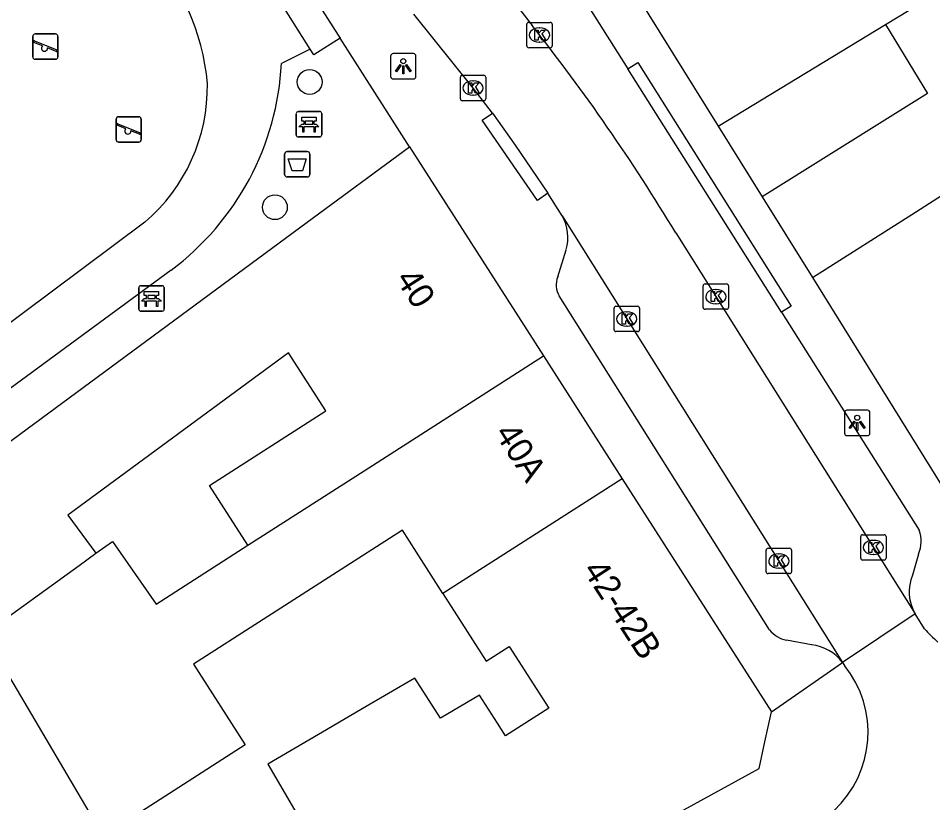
# Model space of a CAD drawing. Extents: x 161801 to 162379, y 382315 to 382832.
# Drawn here: x 162016.09 to 162052.12, y 382565.6 to 382596.52 of the extents above; entities that cross this region are included whole.
import ezdxf

# ---------------------------------------------------------------- set-up
doc = ezdxf.new("R2010")
doc.units = 0
for name, color, linetype in [('IMGEO_Afvalbak', 7, 'Continuous'), ('IMGEO_Bank', 7, 'Continuous'), ('IMGEO_Boom', 7, 'Continuous'), ('IMGEO_Groenvoorziening', 7, 'Continuous'), ('IMGEO_Kolk', 7, 'Continuous'), ('IMGEO_Lichtpunt', 7, 'Continuous'), ('IMGEO_Pand', 7, 'Continuous'), ('IMGEO_Pand_nummerreeks', 7, 'Continuous'), ('IMGEO_Rijbaan_lokaal_open', 7, 'Continuous'), ('IMGEO_Speelvoorziening', 7, 'Continuous'), ('IMGEO_Voetpad_gesloten', 7, 'Continuous'), ('IMGEO_Voetpad_open', 7, 'Continuous')]:
    doc.layers.add(name, color=color, linetype=linetype)

msp = doc.modelspace()

# ---------------------------------------------------------------- linework, layer by layer
at = {"layer": 'IMGEO_Afvalbak'}
for p, q in [((162026.586, 382590.368), (162026.586, 382591.168)), ((162026.586, 382591.168), (162026.586, 382590.368)), ((162026.686, 382591.268), (162027.476, 382591.268)), ((162027.476, 382591.268), (162026.686, 382591.268)), ((162027.576, 382591.168), (162027.576, 382590.368)), ((162027.576, 382590.368), (162027.576, 382591.168)), ((162027.476, 382590.268), (162026.686, 382590.268)), ((162026.686, 382590.268), (162027.476, 382590.268))]:
    msp.add_line(p, q, dxfattribs=at)
msp.add_lwpolyline([(162026.729, 382590.982), (162027.433, 382590.982), (162027.284, 382590.512), (162026.878, 382590.512), (162026.729, 382590.982)], dxfattribs=at)
for centre, start, end in [((162026.686, 382591.168), 90, 180), ((162026.686, 382591.168), 90, 180), ((162027.476, 382591.168), 0, 90), ((162027.476, 382591.168), 360, 90), ((162026.686, 382590.368), 180, 270), ((162026.686, 382590.368), 180, 270), ((162027.476, 382590.368), 270, 0), ((162027.476, 382590.368), 270, 0)]:
    msp.add_arc(centre, 0.1, start, end, dxfattribs=at)
at = {"layer": 'IMGEO_Bank'}
for p, q in [((162027.045, 382591.92), (162027.045, 382592.761)), ((162027.045, 382592.761), (162027.045, 382591.92)), ((162027.12, 382592.845), (162027.961, 382592.845)), ((162027.961, 382592.845), (162027.12, 382592.845)), ((162028.045, 382592.77), (162028.045, 382591.929)), ((162028.045, 382591.929), (162028.045, 382592.77)), ((162027.742, 382592.243), (162027.349, 382592.243)), ((162027.354, 382592.351), (162027.354, 382592.457)), ((162027.398, 382592.457), (162027.398, 382592.351)), ((162027.686, 382592.463), (162027.404, 382592.463)), ((162027.404, 382592.345), (162027.686, 382592.345)), ((162027.692, 382592.351), (162027.692, 382592.457)), ((162027.736, 382592.457), (162027.736, 382592.351)), ((162027.97, 382591.845), (162027.129, 382591.845)), ((162027.129, 382591.845), (162027.97, 382591.845)), ((162020.839, 382585.054), (162020.839, 382585.895)), ((162020.839, 382585.895), (162020.839, 382585.054)), ((162020.914, 382585.979), (162021.755, 382585.979)), ((162021.755, 382585.979), (162020.914, 382585.979)), ((162021.839, 382585.904), (162021.839, 382585.063)), ((162021.839, 382585.063), (162021.839, 382585.904)), ((162021.536, 382585.377), (162021.143, 382585.377)), ((162021.148, 382585.485), (162021.148, 382585.591)), ((162021.192, 382585.591), (162021.192, 382585.485)), ((162021.48, 382585.597), (162021.198, 382585.597)), ((162021.198, 382585.479), (162021.48, 382585.479)), ((162021.486, 382585.485), (162021.486, 382585.591)), ((162021.53, 382585.591), (162021.53, 382585.485)), ((162021.764, 382584.979), (162020.923, 382584.979)), ((162020.923, 382584.979), (162021.764, 382584.979))]:
    msp.add_line(p, q, dxfattribs=at)
for points in [[(162027.348, 382592.463), (162027.262, 382592.463), (162027.262, 382592.624), (162027.825, 382592.624), (162027.825, 382592.463), (162027.742, 382592.463)], [(162027.292, 382592.243), (162027.15, 382592.243), (162027.262, 382592.345), (162027.348, 382592.345)], [(162027.342, 382592.236), (162027.342, 382592.029), (162027.299, 382592.029), (162027.299, 382592.236)], [(162027.742, 382592.345), (162027.825, 382592.345), (162027.937, 382592.243), (162027.798, 382592.243)], [(162027.792, 382592.236), (162027.792, 382592.029), (162027.748, 382592.029), (162027.748, 382592.236)], [(162021.142, 382585.597), (162021.056, 382585.597), (162021.056, 382585.758), (162021.619, 382585.758), (162021.619, 382585.597), (162021.536, 382585.597)], [(162021.086, 382585.377), (162020.944, 382585.377), (162021.056, 382585.479), (162021.142, 382585.479)], [(162021.136, 382585.37), (162021.136, 382585.163), (162021.093, 382585.163), (162021.093, 382585.37)], [(162021.536, 382585.479), (162021.619, 382585.479), (162021.731, 382585.377), (162021.592, 382585.377)], [(162021.586, 382585.37), (162021.586, 382585.163), (162021.542, 382585.163), (162021.542, 382585.37)]]:
    msp.add_lwpolyline(points, dxfattribs=at)
for centre, radius, start, end in [((162027.123, 382592.767), 0.0779, 92.4484, 184.2845), ((162027.123, 382592.767), 0.0779, 92.4484, 184.2845), ((162027.967, 382592.767), 0.0779, 2.4484, 94.2845), ((162027.967, 382592.767), 0.0779, 2.4484, 94.2845), ((162027.292, 382592.236), 0.00671, 2.8957, 87.1043), ((162027.349, 382592.236), 0.00671, 92.8957, 177.1043), ((162027.347, 382592.456), 0.00671, 2.8957, 87.1043), ((162027.347, 382592.352), 0.00671, 272.8957, 357.1043), ((162027.404, 382592.456), 0.00671, 92.8957, 177.1043), ((162027.404, 382592.352), 0.00671, 182.8957, 267.1043), ((162027.686, 382592.456), 0.00671, 2.8957, 87.1043), ((162027.686, 382592.352), 0.00671, 272.8957, 357.1043), ((162027.743, 382592.456), 0.00671, 92.8957, 177.1043), ((162027.743, 382592.352), 0.00671, 182.8957, 267.1043), ((162027.741, 382592.236), 0.00671, 2.8957, 87.1043), ((162027.798, 382592.236), 0.00671, 92.8957, 177.1043), ((162027.123, 382591.923), 0.0779, 182.4484, 274.2845), ((162027.123, 382591.923), 0.0779, 182.4484, 274.2845), ((162027.967, 382591.923), 0.0779, 272.4484, 4.2845), ((162027.967, 382591.923), 0.0779, 272.4484, 4.2845), ((162020.917, 382585.901), 0.0779, 92.4484, 184.2845), ((162020.917, 382585.901), 0.0779, 92.4484, 184.2845), ((162021.761, 382585.901), 0.0779, 2.4484, 94.2845), ((162021.761, 382585.901), 0.0779, 2.4484, 94.2845), ((162021.086, 382585.37), 0.00671, 2.8957, 87.1043), ((162021.143, 382585.37), 0.00671, 92.8957, 177.1043), ((162021.141, 382585.59), 0.00671, 2.8957, 87.1043), ((162021.141, 382585.486), 0.00671, 272.8957, 357.1043), ((162021.198, 382585.59), 0.00671, 92.8957, 177.1043), ((162021.198, 382585.486), 0.00671, 182.8957, 267.1043), ((162021.48, 382585.59), 0.00671, 2.8957, 87.1043), ((162021.48, 382585.486), 0.00671, 272.8957, 357.1043), ((162021.537, 382585.59), 0.00671, 92.8957, 177.1043), ((162021.537, 382585.486), 0.00671, 182.8957, 267.1043), ((162021.535, 382585.37), 0.00671, 2.8957, 87.1043), ((162021.592, 382585.37), 0.00671, 92.8957, 177.1043), ((162020.917, 382585.057), 0.0779, 182.4484, 274.2845), ((162020.917, 382585.057), 0.0779, 182.4484, 274.2845), ((162021.761, 382585.057), 0.0779, 272.4484, 4.2845), ((162021.761, 382585.057), 0.0779, 272.4484, 4.2845)]:
    msp.add_arc(centre, radius, start, end, dxfattribs=at)
at = {"layer": 'IMGEO_Boom'}
for centre in [(162027.571, 382594.011), (162026.201, 382589.075)]:
    msp.add_circle(centre, 0.489, dxfattribs=at)
at = {"layer": 'IMGEO_Groenvoorziening'}
msp.add_lwpolyline([(162028.773, 382595.736), (162027.739, 382595.082), (162027.595, 382595.309)], dxfattribs=at)
at = {"layer": 'IMGEO_Kolk'}
for p, q in [((162036.125, 382595.432), (162036.125, 382596.284)), ((162036.2, 382596.358), (162037.052, 382596.358)), ((162037.126, 382596.284), (162037.126, 382595.432)), ((162036.613, 382596.138), (162036.638, 382596.138)), ((162036.636, 382595.578), (162036.611, 382595.578)), ((162037.052, 382595.358), (162036.2, 382595.358)), ((162033.51, 382593.346), (162033.51, 382594.198)), ((162033.585, 382594.272), (162034.437, 382594.272)), ((162033.998, 382594.052), (162034.023, 382594.052)), ((162034.511, 382594.198), (162034.511, 382593.346)), ((162034.021, 382593.492), (162033.996, 382593.492)), ((162034.437, 382593.272), (162033.585, 382593.272)), ((162043.073, 382585.126), (162043.073, 382585.978)), ((162043.148, 382586.052), (162044, 382586.052)), ((162043.561, 382585.832), (162043.586, 382585.832)), ((162044.074, 382585.978), (162044.074, 382585.126)), ((162039.565, 382584.244), (162039.565, 382585.096)), ((162039.64, 382585.17), (162040.492, 382585.17)), ((162040.566, 382585.096), (162040.566, 382584.244)), ((162044, 382585.052), (162043.148, 382585.052)), ((162043.584, 382585.272), (162043.559, 382585.272)), ((162040.053, 382584.95), (162040.078, 382584.95)), ((162040.076, 382584.39), (162040.051, 382584.39)), ((162040.492, 382584.17), (162039.64, 382584.17)), ((162049.281, 382575.24), (162049.281, 382576.092)), ((162049.356, 382576.166), (162050.208, 382576.166)), ((162050.282, 382576.092), (162050.282, 382575.24)), ((162045.63, 382575.634), (162046.482, 382575.634)), ((162049.769, 382575.946), (162049.794, 382575.946)), ((162045.555, 382574.708), (162045.555, 382575.56)), ((162046.043, 382575.414), (162046.068, 382575.414)), ((162046.556, 382575.56), (162046.556, 382574.708)), ((162049.792, 382575.386), (162049.767, 382575.386)), ((162050.208, 382575.166), (162049.356, 382575.166)), ((162046.482, 382574.634), (162045.63, 382574.634)), ((162046.066, 382574.854), (162046.041, 382574.854))]:
    msp.add_line(p, q, dxfattribs=at)
for points in [[(162036.125, 382595.432), (162036.125, 382596.284)], [(162036.2, 382596.358), (162037.052, 382596.358)], [(162037.126, 382596.284), (162037.126, 382595.432)], [(162036.446, 382596.058), (162036.569, 382596.058), (162036.569, 382595.907), (162036.699, 382596.058), (162036.863, 382596.058), (162036.717, 382595.907), (162036.87, 382595.658), (162036.718, 382595.658), (162036.633, 382595.822), (162036.569, 382595.755), (162036.569, 382595.658), (162036.446, 382595.658), (162036.446, 382596.058)], [(162037.052, 382595.358), (162036.2, 382595.358)], [(162033.51, 382593.346), (162033.51, 382594.198)], [(162033.585, 382594.272), (162034.437, 382594.272)], [(162034.511, 382594.198), (162034.511, 382593.346)], [(162033.831, 382593.972), (162033.954, 382593.972), (162033.954, 382593.821), (162034.084, 382593.972), (162034.248, 382593.972), (162034.102, 382593.821), (162034.255, 382593.572), (162034.103, 382593.572), (162034.018, 382593.736), (162033.954, 382593.669), (162033.954, 382593.572), (162033.831, 382593.572), (162033.831, 382593.972)], [(162034.437, 382593.272), (162033.585, 382593.272)], [(162043.073, 382585.126), (162043.073, 382585.978)], [(162043.148, 382586.052), (162044, 382586.052)], [(162043.394, 382585.752), (162043.517, 382585.752), (162043.517, 382585.601), (162043.647, 382585.752), (162043.811, 382585.752), (162043.665, 382585.601), (162043.818, 382585.352), (162043.666, 382585.352), (162043.581, 382585.516), (162043.517, 382585.449), (162043.517, 382585.352), (162043.394, 382585.352), (162043.394, 382585.752)], [(162044.074, 382585.978), (162044.074, 382585.126)], [(162039.565, 382584.244), (162039.565, 382585.096)], [(162039.64, 382585.17), (162040.492, 382585.17)], [(162040.566, 382585.096), (162040.566, 382584.244)], [(162044, 382585.052), (162043.148, 382585.052)], [(162039.886, 382584.87), (162040.009, 382584.87), (162040.009, 382584.719), (162040.139, 382584.87), (162040.303, 382584.87), (162040.157, 382584.719), (162040.31, 382584.47), (162040.158, 382584.47), (162040.073, 382584.634), (162040.009, 382584.567), (162040.009, 382584.47), (162039.886, 382584.47), (162039.886, 382584.87)], [(162040.492, 382584.17), (162039.64, 382584.17)], [(162049.281, 382575.24), (162049.281, 382576.092)], [(162049.356, 382576.166), (162050.208, 382576.166)], [(162050.282, 382576.092), (162050.282, 382575.24)], [(162045.63, 382575.634), (162046.482, 382575.634)], [(162049.602, 382575.866), (162049.725, 382575.866), (162049.725, 382575.715), (162049.855, 382575.866), (162050.019, 382575.866), (162049.873, 382575.715), (162050.026, 382575.466), (162049.874, 382575.466), (162049.789, 382575.63), (162049.725, 382575.563), (162049.725, 382575.466), (162049.602, 382575.466), (162049.602, 382575.866)], [(162045.555, 382574.708), (162045.555, 382575.56)], [(162045.876, 382575.334), (162045.999, 382575.334), (162045.999, 382575.183), (162046.129, 382575.334), (162046.293, 382575.334), (162046.147, 382575.183), (162046.3, 382574.934), (162046.148, 382574.934), (162046.063, 382575.098), (162045.999, 382575.031), (162045.999, 382574.934), (162045.876, 382574.934), (162045.876, 382575.334)], [(162046.556, 382575.56), (162046.556, 382574.708)], [(162050.208, 382575.166), (162049.356, 382575.166)], [(162046.482, 382574.634), (162045.63, 382574.634)]]:
    msp.add_lwpolyline(points, dxfattribs=at)
for centre, start, end in [((162036.202, 382596.282), 91.552, 178.448), ((162036.202, 382596.282), 91.552, 178.448), ((162037.05, 382596.282), 1.552, 88.448), ((162037.05, 382596.282), 1.552, 88.448), ((162036.202, 382595.434), 181.552, 268.448), ((162036.202, 382595.434), 181.552, 268.448), ((162037.05, 382595.434), 271.552, 358.448), ((162037.05, 382595.434), 271.552, 358.448), ((162033.587, 382594.196), 91.552, 178.448), ((162033.587, 382594.196), 91.552, 178.448), ((162034.435, 382594.196), 1.552, 88.448), ((162034.435, 382594.196), 1.552, 88.448), ((162033.587, 382593.348), 181.552, 268.448), ((162033.587, 382593.348), 181.552, 268.448), ((162034.435, 382593.348), 271.552, 358.448), ((162034.435, 382593.348), 271.552, 358.448), ((162043.15, 382585.976), 91.552, 178.448), ((162043.15, 382585.976), 91.552, 178.448), ((162043.998, 382585.976), 1.552, 88.448), ((162043.998, 382585.976), 1.552, 88.448), ((162039.642, 382585.094), 91.552, 178.448), ((162039.642, 382585.094), 91.552, 178.448), ((162040.49, 382585.094), 1.552, 88.448), ((162040.49, 382585.094), 1.552, 88.448), ((162043.15, 382585.128), 181.552, 268.448), ((162043.15, 382585.128), 181.552, 268.448), ((162043.998, 382585.128), 271.552, 358.448), ((162043.998, 382585.128), 271.552, 358.448), ((162039.642, 382584.246), 181.552, 268.448), ((162039.642, 382584.246), 181.552, 268.448), ((162040.49, 382584.246), 271.552, 358.448), ((162040.49, 382584.246), 271.552, 358.448), ((162049.358, 382576.09), 91.552, 178.448), ((162049.358, 382576.09), 91.552, 178.448), ((162050.206, 382576.09), 1.552, 88.448), ((162050.206, 382576.09), 1.552, 88.448), ((162045.632, 382575.558), 91.552, 178.448), ((162045.632, 382575.558), 91.552, 178.448), ((162046.48, 382575.558), 1.552, 88.448), ((162046.48, 382575.558), 1.552, 88.448), ((162049.358, 382575.242), 181.552, 268.448), ((162049.358, 382575.242), 181.552, 268.448), ((162050.206, 382575.242), 271.552, 358.448), ((162050.206, 382575.242), 271.552, 358.448), ((162045.632, 382574.71), 181.552, 268.448), ((162045.632, 382574.71), 181.552, 268.448), ((162046.48, 382574.71), 271.552, 358.448), ((162046.48, 382574.71), 271.552, 358.448)]:
    msp.add_arc(centre, 0.0765, start, end, dxfattribs=at)
for centre, major_axis, ratio, start_param, end_param in [((162036.612, 382595.858), (-0.387, 0.002), 0.722429, 4.712389, 7.853982), ((162036.637, 382595.858), (-0.39, 0.002), 0.717154, 1.570796, 4.712389), ((162033.997, 382593.772), (-0.387, 0.002), 0.722429, 4.712389, 7.853982), ((162034.022, 382593.772), (-0.39, 0.002), 0.717154, 1.570796, 4.712389), ((162043.56, 382585.552), (-0.387, 0.002), 0.722429, 4.712389, 7.853982), ((162043.585, 382585.552), (-0.39, 0.002), 0.717154, 1.570796, 4.712389), ((162040.052, 382584.67), (-0.387, 0.002), 0.722429, 4.712389, 7.853982), ((162040.077, 382584.67), (-0.39, 0.002), 0.717154, 1.570796, 4.712389), ((162049.768, 382575.666), (-0.387, 0.002), 0.722429, 4.712389, 7.853982), ((162049.793, 382575.666), (-0.39, 0.002), 0.717154, 1.570796, 4.712389), ((162046.042, 382575.134), (-0.387, 0.002), 0.722429, 4.712389, 7.853982), ((162046.067, 382575.134), (-0.39, 0.002), 0.717154, 1.570796, 4.712389)]:
    msp.add_ellipse(centre, major_axis=major_axis, ratio=ratio, start_param=start_param, end_param=end_param, dxfattribs=at)
at = {"layer": 'IMGEO_Lichtpunt'}
for p, q in [((162031.664, 382595.127), (162030.856, 382595.127)), ((162031.664, 382595.127), (162030.856, 382595.127)), ((162030.762, 382595.032), (162030.762, 382594.225)), ((162030.762, 382595.032), (162030.762, 382594.225)), ((162031.758, 382594.225), (162031.758, 382595.032)), ((162031.758, 382594.225), (162031.758, 382595.032)), ((162030.856, 382594.131), (162031.664, 382594.131)), ((162030.856, 382594.131), (162031.664, 382594.131)), ((162049.547, 382581.073), (162048.739, 382581.073)), ((162049.547, 382581.073), (162048.739, 382581.073)), ((162048.645, 382580.978), (162048.645, 382580.171)), ((162048.645, 382580.978), (162048.645, 382580.171)), ((162049.641, 382580.171), (162049.641, 382580.978)), ((162049.641, 382580.171), (162049.641, 382580.978)), ((162048.739, 382580.077), (162049.547, 382580.077)), ((162048.739, 382580.077), (162049.547, 382580.077))]:
    msp.add_line(p, q, dxfattribs=at)
for points in [[(162031.136, 382594.696), (162031.175, 382594.668), (162030.987, 382594.406), (162030.949, 382594.433), (162031.136, 382594.696)], [(162031.238, 382594.648), (162031.285, 382594.648), (162031.285, 382594.326), (162031.238, 382594.326), (162031.238, 382594.648)], [(162031.348, 382594.668), (162031.386, 382594.695), (162031.573, 382594.433), (162031.534, 382594.405), (162031.348, 382594.668)], [(162049.019, 382580.642), (162049.058, 382580.614), (162048.87, 382580.352), (162048.832, 382580.379), (162049.019, 382580.642)], [(162049.121, 382580.594), (162049.168, 382580.594), (162049.168, 382580.272), (162049.121, 382580.272), (162049.121, 382580.594)], [(162049.231, 382580.614), (162049.269, 382580.641), (162049.456, 382580.379), (162049.417, 382580.351), (162049.231, 382580.614)]]:
    msp.add_lwpolyline(points, dxfattribs=at)
for centre in [(162031.261, 382594.83), (162049.144, 382580.776)]:
    msp.add_circle(centre, 0.0994, dxfattribs=at)
for centre, start, end in [((162030.856, 382595.032), 90, 180), ((162030.856, 382595.032), 90, 180), ((162031.664, 382595.032), 0, 90), ((162031.664, 382595.032), 0, 90), ((162030.856, 382594.225), 180, 270), ((162030.856, 382594.225), 180, 270), ((162031.664, 382594.225), 270, 0), ((162031.664, 382594.225), 270, 360), ((162048.739, 382580.978), 90, 180), ((162048.739, 382580.978), 90, 180), ((162049.547, 382580.978), 0, 90), ((162049.547, 382580.978), 0, 90), ((162048.739, 382580.171), 180, 270), ((162048.739, 382580.171), 180, 270), ((162049.547, 382580.171), 270, 0), ((162049.547, 382580.171), 270, 360)]:
    msp.add_arc(centre, 0.0946, start, end, dxfattribs=at)
at = {"layer": 'IMGEO_Pand'}
for points in [[(162050.255, 382596.28), (162052.062, 382597.379), (162049.193, 382602.091), (162048.853, 382602.65), (162051.048, 382603.986), (162051.388, 382603.427), (162051.973, 382602.466), (162053.958, 382599.207), (162062.232, 382604.321)], [(162039.136, 382599.565), (162043.668, 382592.27)], [(162043.668, 382592.27), (162050.255, 382596.28)], [(162050.255, 382596.28), (162051.915, 382593.553), (162045.403, 382589.478)], [(162043.668, 382592.27), (162045.403, 382589.478)], [(162005.088, 382571.967), (162027.476, 382588.48), (162031.499, 382591.448)], [(162031.499, 382591.448), (162036.778, 382583.213)], [(162047.377, 382586.302), (162051.44, 382588.881), (162052.693, 382589.676), (162054.452, 382586.904), (162055.466, 382587.548), (162055.864, 382586.921), (162056.92, 382585.256), (162058.122, 382586.019), (162058.653, 382586.356), (162059.778, 382587.069), (162061.68, 382584.071), (162064.359, 382579.848)], [(162047.377, 382586.302), (162054.736, 382574.458), (162056.303, 382574.386)], [(162025.139, 382575.755), (162023.628, 382578.111), (162028.207, 382581.046), (162026.736, 382583.341), (162018.047, 382576.932), (162019.151, 382575.435)], [(162025.139, 382575.755), (162029.718, 382578.689), (162036.778, 382583.213)], [(162036.778, 382583.213), (162039.879, 382578.375)], [(162039.879, 382578.375), (162032.819, 382573.852)], [(162039.879, 382578.375), (162044.484, 382571.191), (162045.766, 382569.191)], [(162032.819, 382573.852), (162031.224, 382576.34), (162022.991, 382571.062), (162025.032, 382567.88), (162019.435, 382564.291)], [(162019.151, 382575.435), (162019.799, 382575.894), (162021.522, 382573.435), (162025.139, 382575.755)], [(162014.734, 382572.251), (162018.487, 382574.956), (162019.151, 382575.435)], [(162032.819, 382573.852), (162034.53, 382571.183), (162035.431, 382571.761), (162036.988, 382569.333), (162035.289, 382568.244), (162034.971, 382568.741), (162034.268, 382569.838), (162032.732, 382568.941), (162031.72, 382570.519), (162029.641, 382569.305), (162028.455, 382568.612), (162025.918, 382567.13), (162028.173, 382563.272), (162030.697, 382558.956)], [(162014.734, 382572.251), (162019.435, 382564.291)], [(162030.697, 382558.956), (162045.277, 382566.953), (162045.505, 382567.998), (162045.766, 382569.191)]]:
    msp.add_lwpolyline(points, dxfattribs=at)
at = {"layer": 'IMGEO_Rijbaan_lokaal_open'}
for points in [[(162034.315, 382598.861), (162036.337, 382596.231)], [(162034.775, 382592.787), (162034.023, 382593.759), (162031.673, 382596.682)], [(162034.775, 382592.787), (162035.662, 382591.523), (162036.955, 382589.623)], [(162037.516, 382588.729), (162036.955, 382589.623)], [(162037.516, 382588.729), (162048.56, 382571.137)], [(162041.998, 382588.059), (162051.424, 382573.049)], [(162051.424, 382573.049), (162048.56, 382571.137)], [(162051.792, 382572.462), (162051.424, 382573.049)], [(162048.56, 382571.137), (162048.645, 382571.013)]]:
    msp.add_lwpolyline(points, dxfattribs=at)
for centre, radius, start, end in [((161975.173, 382547.814), 78.007, 31.0582, 38.36491), ((162055.713, 382575.869), 5.194, 220.9867, 229.2303), ((162045.366, 382568.38), 4.205, 312.7334, 38.7709)]:
    msp.add_arc(centre, radius, start, end, dxfattribs=at)
at = {"layer": 'IMGEO_Speelvoorziening'}
for p, q in [((162016.762, 382595.903), (162017.552, 382595.903)), ((162017.552, 382595.903), (162016.762, 382595.903)), ((162016.662, 382595.003), (162016.662, 382595.803)), ((162016.662, 382595.803), (162016.662, 382595.003)), ((162017.045, 382595.431), (162016.706, 382595.568)), ((162016.731, 382595.628), (162017.607, 382595.275)), ((162017.652, 382595.803), (162017.652, 382595.003)), ((162017.652, 382595.003), (162017.652, 382595.803)), ((162017.583, 382595.215), (162017.243, 382595.352)), ((162017.552, 382594.903), (162016.762, 382594.903)), ((162016.762, 382594.903), (162017.552, 382594.903)), ((162020.046, 382592.638), (162020.836, 382592.638)), ((162020.836, 382592.638), (162020.046, 382592.638)), ((162019.946, 382591.738), (162019.946, 382592.538)), ((162019.946, 382592.538), (162019.946, 382591.738)), ((162020.329, 382592.166), (162019.99, 382592.303)), ((162020.015, 382592.363), (162020.891, 382592.01)), ((162020.936, 382592.538), (162020.936, 382591.738)), ((162020.936, 382591.738), (162020.936, 382592.538)), ((162020.867, 382591.95), (162020.527, 382592.087)), ((162020.836, 382591.638), (162020.046, 382591.638)), ((162020.046, 382591.638), (162020.836, 382591.638))]:
    msp.add_line(p, q, dxfattribs=at)
for centre, radius, start, end in [((162016.762, 382595.803), 0.1, 90, 180), ((162016.762, 382595.803), 0.1, 90, 180), ((162017.552, 382595.803), 0.1, 0, 90), ((162017.552, 382595.803), 0.1, 360, 90), ((162016.719, 382595.598), 0.0327, 68.078, 248.078), ((162017.124, 382595.341), 0.12, 130.9928, 5.1632), ((162017.595, 382595.245), 0.0327, 248.078, 68.078), ((162016.762, 382595.003), 0.1, 180, 270), ((162016.762, 382595.003), 0.1, 180, 270), ((162017.552, 382595.003), 0.1, 270, 0), ((162017.552, 382595.003), 0.1, 270, 0), ((162020.046, 382592.538), 0.1, 90, 180), ((162020.046, 382592.538), 0.1, 90, 180), ((162020.836, 382592.538), 0.1, 0, 90), ((162020.836, 382592.538), 0.1, 360, 90), ((162020.003, 382592.333), 0.0327, 68.078, 248.078), ((162020.408, 382592.076), 0.12, 130.9928, 5.1632), ((162020.879, 382591.98), 0.0327, 248.078, 68.078), ((162020.046, 382591.738), 0.1, 180, 270), ((162020.046, 382591.738), 0.1, 180, 270), ((162020.836, 382591.738), 0.1, 270, 0), ((162020.836, 382591.738), 0.1, 270, 0)]:
    msp.add_arc(centre, radius, start, end, dxfattribs=at)
at = {"layer": 'IMGEO_Voetpad_gesloten'}
for points in [[(162027.595, 382595.309), (162026.259, 382597.422)], [(162027.595, 382595.309), (162026.461, 382594.744)], [(162021.075, 382588.48), (162014.979, 382583.935)], [(162022.109, 382586.592), (162000, 382570.344)]]:
    msp.add_lwpolyline(points, dxfattribs=at)
for centre, radius, start, end in [((162014.469, 382593.123), 9.112, 5.188, 43.2885), ((162015.6, 382595.305), 10.876, 306.7633, 357.045), ((162016.486, 382593.844), 7.059, 310.5519, 0.8385)]:
    msp.add_arc(centre, radius, start, end, dxfattribs=at)
at = {"layer": 'IMGEO_Voetpad_open'}
for points in [[(162027.153, 382598.285), (162027.345, 382597.982), (162028.696, 382595.857), (162028.773, 382595.736)], [(162038.157, 382597.611), (162040.104, 382594.528)], [(162031.499, 382591.448), (162028.773, 382595.736)], [(162040.104, 382594.528), (162040.502, 382594.778), (162046.536, 382585.18), (162046.158, 382584.942)], [(162046.158, 382584.942), (162040.104, 382594.528)], [(162036.955, 382589.623), (162036.544, 382589.34), (162034.364, 382592.504), (162034.775, 382592.787)], [(162045.403, 382589.478), (162047.377, 382586.302)], [(162037.344, 382586.327), (162037.673, 382587.401)], [(162045.69, 382572.416), (162037.405, 382585.579)], [(162046.158, 382584.942), (162051.59, 382576.342)], [(162051.559, 382575.407), (162051.325, 382574.572)], [(162047.349, 382571.828), (162046.354, 382572.005)], [(162045.766, 382569.191), (162048.56, 382571.137)]]:
    msp.add_lwpolyline(points, dxfattribs=at)
for centre, radius, start, end in [((162036.06, 382587.884), 1.684, 343.3486, 30.1362), ((162038.15, 382586.016), 0.864, 158.9074, 210.417), ((162050.339, 382575.915), 1.322, 337.3754, 18.8267), ((162052.91, 382573.91), 1.717, 157.3356, 210.1028), ((162046.644, 382573.215), 1.244, 219.9524, 256.5346), ((162047.157, 382570.084), 1.755, 36.88, 83.7016)]:
    msp.add_arc(centre, radius, start, end, dxfattribs=at)

# ---------------------------------------------------------------- texts
at = {"layer": 'IMGEO_Pand_nummerreeks'}
for s, rotation, p in [('40', 302.6641, (162030.932, 382586.253)), ('40A', 302.6584, (162034.836, 382580.166)), ('42-42B', 303.0079, (162038.305, 382574.774))]:
    msp.add_text(s, height=1, rotation=rotation, dxfattribs=at).set_placement(p)

doc.saveas('drawing.dxf')
